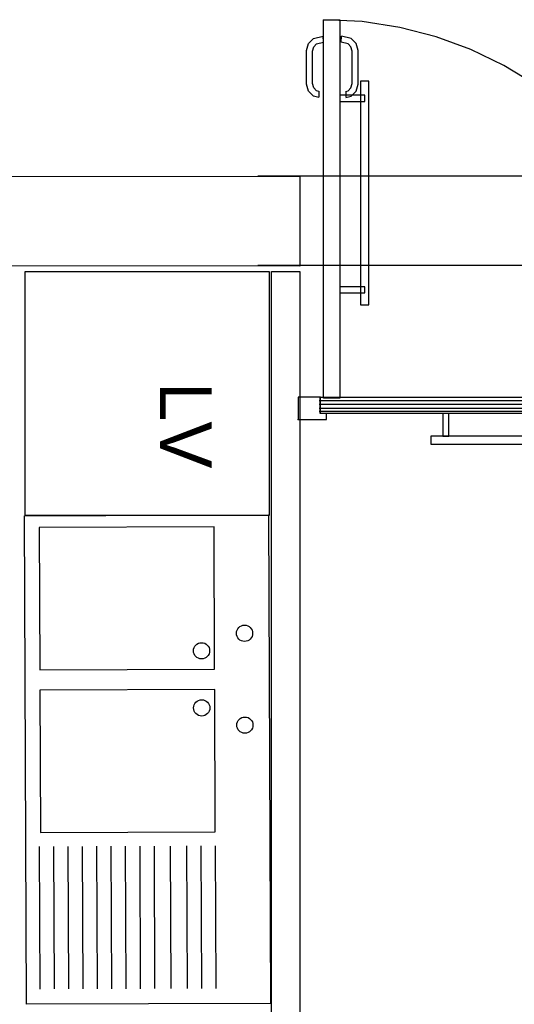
# Model space of a CAD drawing. Header units: millimetres. Extents: x -15 to 127, y -65 to 67.
# Tile 424 of 476: x 111.658 to 111.779, y 30.482 to 30.724. Entities that reach past the tile are written whole.
import ezdxf

# ---------------------------------------------------------------- set-up
doc = ezdxf.new("R2010")
doc.units = ezdxf.units.MM
doc.header["$MEASUREMENT"] = 0
for name, pattern in [('PC_DASH_2', [0.125, 0.055556, -0.069444]), ('PC_DASH_3', [0.055556, 0.027778, -0.027778]), ('PC_DASH_4', [0.638889, 0.416667, -0.083333, 0.055556, -0.083333])]:
    doc.linetypes.add(name, pattern=pattern)
doc.layers.add('Calque 5', color=7, linetype='Continuous')
doc.styles.get("Standard").update_dxf_attribs({"font": 'BKANT.TTF'})

# ---------------------------------------------------------------- blocks, each defined once
blk = doc.blocks.new('PD_31829')
at = {"layer": 'Calque 5', "color": 0}
for points in [[(44.22498, -36.2993), (44.22348, -36.2993), (44.22348, -36.30485), (44.22498, -36.30485), (44.22498, -36.2993)], [(44.27199, -36.2993), (44.2705, -36.2993), (44.2705, -36.30485), (44.27199, -36.30485), (44.27199, -36.2993)], [(44.27549, -36.30485), (44.22049, -36.30485), (44.22049, -36.30685), (44.27549, -36.30685), (44.27549, -36.30485)]]:
    blk.add_lwpolyline(points, dxfattribs=at)
blk = doc.blocks.new('PD_31830')
at = {"layer": 'Calque 5', "color": 0, "linetype": 'PC_DASH_3'}
for points in [[(44.20326, -36.21763), (44.20326, -36.27263), (44.20526, -36.27263), (44.20526, -36.21763), (44.20326, -36.21763)], [(44.19813, -36.22112), (44.19813, -36.22262), (44.20426, -36.22262), (44.20426, -36.22112), (44.19813, -36.22112)], [(44.19813, -36.26814), (44.19813, -36.26963), (44.20426, -36.26963), (44.20426, -36.26814), (44.19813, -36.26814)]]:
    blk.add_lwpolyline(points, dxfattribs=at)
blk = doc.blocks.new('PD_31832')
at = {"layer": 'Calque 5', "color": 0}
for points in [[(44.18791, -36.2953), (44.18791, -36.3008), (44.19491, -36.3008), (44.19491, -36.2993), (44.19341, -36.2993), (44.19341, -36.2953), (44.18791, -36.2953)], [(44.19334, -36.2993), (44.19334, -36.2953), (44.28634, -36.2953), (44.28634, -36.2993), (44.19334, -36.2993)], [(44.29191, -36.2953), (44.29191, -36.3008), (44.28491, -36.3008), (44.28491, -36.2993), (44.28641, -36.2993), (44.28641, -36.2953), (44.29191, -36.2953)]]:
    blk.add_lwpolyline(points, dxfattribs=at)
blk = doc.blocks.new('PD_31831')
at = {"layer": 'Calque 5', "color": 0}
blk.add_point((44.18791, -36.3008), dxfattribs=at)
at = {"layer": 'Calque 5'}
blk.add_blockref('PD_31832', (0, 0), dxfattribs=at)
blk = doc.blocks.new('PD_31834')
at = {"layer": 'Calque 5', "color": 0, "linetype": 'PC_DASH_4'}
for p, q in [((44.1985, -36.20805), (44.19854, -36.20655)), ((44.1996, -36.22011), (44.19963, -36.22154))]:
    blk.add_line(p, q, dxfattribs=at)
for points in [[(44.19964, -36.22165), (44.20095, -36.2213), (44.20218, -36.22007), (44.20263, -36.21839), (44.20263, -36.2101), (44.20218, -36.20842), (44.20095, -36.2072), (44.19854, -36.20655)], [(44.1996, -36.22015), (44.20019, -36.21999), (44.20087, -36.21931), (44.20117, -36.2182), (44.20117, -36.21029), (44.20087, -36.20918), (44.20019, -36.20851), (44.1985, -36.20805)]]:
    blk.add_lwpolyline(points, dxfattribs=at)
blk = doc.blocks.new('PD_31835')
at = {"layer": 'Calque 5', "color": 0, "linetype": 'PC_DASH_4'}
for p, q in [((44.19411, -36.20805), (44.19407, -36.20655)), ((44.19302, -36.22011), (44.19298, -36.22154))]:
    blk.add_line(p, q, dxfattribs=at)
for points in [[(44.19298, -36.22165), (44.19166, -36.2213), (44.19044, -36.22007), (44.18999, -36.21839), (44.18999, -36.2101), (44.19044, -36.20842), (44.19166, -36.2072), (44.19407, -36.20655)], [(44.19302, -36.22015), (44.19242, -36.21999), (44.19175, -36.21931), (44.19145, -36.2182), (44.19145, -36.21029), (44.19175, -36.20918), (44.19242, -36.20851), (44.19411, -36.20805)]]:
    blk.add_lwpolyline(points, dxfattribs=at)
blk = doc.blocks.new('PD_31833')
at = {"layer": 'Calque 5'}
for name in ['PD_31835', 'PD_31834']:
    blk.add_blockref(name, (0, 0), dxfattribs=at)
blk = doc.blocks.new('PD_31837')
at = {"layer": 'Calque 5', "color": 0}
for p, q in [((44.19305, -36.29611), (44.2863, -36.29611)), ((44.19305, -36.29701), (44.2863, -36.29701)), ((44.19305, -36.29801), (44.2863, -36.29801)), ((44.19305, -36.29871), (44.2863, -36.29871))]:
    blk.add_line(p, q, dxfattribs=at)
blk = doc.blocks.new('PD_31839')
at = {"layer": 'Calque 5', "color": 0}
for p, q in [((44.2686, -36.29411), (44.26717, -36.29408)), ((44.28066, -36.29521), (44.28216, -36.29517))]:
    blk.add_line(p, q, dxfattribs=at)
for points in [[(44.26706, -36.29407), (44.26741, -36.29276), (44.26864, -36.29153), (44.27032, -36.29108), (44.27861, -36.29108), (44.28029, -36.29153), (44.28151, -36.29276), (44.28216, -36.29517)], [(44.26856, -36.29411), (44.26872, -36.29352), (44.2694, -36.29284), (44.27051, -36.29254), (44.27842, -36.29254), (44.27953, -36.29284), (44.2802, -36.29352), (44.28066, -36.29521)]]:
    blk.add_lwpolyline(points, dxfattribs=at)
blk = doc.blocks.new('PD_31840')
at = {"layer": 'Calque 5', "color": 0}
for p, q in [((44.2686, -36.30069), (44.26717, -36.30073)), ((44.28066, -36.2996), (44.28216, -36.29964))]:
    blk.add_line(p, q, dxfattribs=at)
for points in [[(44.26706, -36.30073), (44.26741, -36.30205), (44.26864, -36.30327), (44.27032, -36.30372), (44.27861, -36.30372), (44.28029, -36.30327), (44.28151, -36.30205), (44.28216, -36.29964)], [(44.26856, -36.30069), (44.26872, -36.30129), (44.2694, -36.30197), (44.27051, -36.30226), (44.27842, -36.30226), (44.27953, -36.30197), (44.2802, -36.30129), (44.28066, -36.2996)]]:
    blk.add_lwpolyline(points, dxfattribs=at)
blk = doc.blocks.new('PD_31838')
at = {"layer": 'Calque 5'}
for name in ['PD_31839', 'PD_31840']:
    blk.add_blockref(name, (0, 0), dxfattribs=at)
blk = doc.blocks.new('PD_31836')
at = {"layer": 'Calque 5'}
for name in ['PD_31838', 'PD_31837']:
    blk.add_blockref(name, (0, 0), dxfattribs=at)
blk = doc.blocks.new('PD_33175')
at = {"layer": 'Calque 5', "color": 0}
for points in [[(44.22498, -36.2993), (44.22348, -36.2993), (44.22348, -36.30485), (44.22498, -36.30485), (44.22498, -36.2993)], [(44.27199, -36.2993), (44.2705, -36.2993), (44.2705, -36.30485), (44.27199, -36.30485), (44.27199, -36.2993)], [(44.27549, -36.30485), (44.22049, -36.30485), (44.22049, -36.30685), (44.27549, -36.30685), (44.27549, -36.30485)]]:
    blk.add_lwpolyline(points, dxfattribs=at)
blk = doc.blocks.new('PD_33176')
at = {"layer": 'Calque 5', "color": 0, "linetype": 'PC_DASH_3'}
for points in [[(44.20326, -36.21763), (44.20326, -36.27263), (44.20526, -36.27263), (44.20526, -36.21763), (44.20326, -36.21763)], [(44.19813, -36.22112), (44.19813, -36.22262), (44.20426, -36.22262), (44.20426, -36.22112), (44.19813, -36.22112)], [(44.19813, -36.26814), (44.19813, -36.26963), (44.20426, -36.26963), (44.20426, -36.26814), (44.19813, -36.26814)]]:
    blk.add_lwpolyline(points, dxfattribs=at)
blk = doc.blocks.new('PD_33178')
at = {"layer": 'Calque 5', "color": 0}
for points in [[(44.18791, -36.2953), (44.18791, -36.3008), (44.19491, -36.3008), (44.19491, -36.2993), (44.19341, -36.2993), (44.19341, -36.2953), (44.18791, -36.2953)], [(44.19334, -36.2993), (44.19334, -36.2953), (44.28634, -36.2953), (44.28634, -36.2993), (44.19334, -36.2993)], [(44.29191, -36.2953), (44.29191, -36.3008), (44.28491, -36.3008), (44.28491, -36.2993), (44.28641, -36.2993), (44.28641, -36.2953), (44.29191, -36.2953)]]:
    blk.add_lwpolyline(points, dxfattribs=at)
blk = doc.blocks.new('PD_33177')
at = {"layer": 'Calque 5', "color": 0}
blk.add_point((44.18791, -36.3008), dxfattribs=at)
at = {"layer": 'Calque 5'}
blk.add_blockref('PD_33178', (0, 0), dxfattribs=at)
blk = doc.blocks.new('PD_33180')
at = {"layer": 'Calque 5', "color": 0, "linetype": 'PC_DASH_4'}
for p, q in [((44.1985, -36.20805), (44.19854, -36.20655)), ((44.1996, -36.22011), (44.19963, -36.22154))]:
    blk.add_line(p, q, dxfattribs=at)
for points in [[(44.19964, -36.22165), (44.20095, -36.2213), (44.20218, -36.22007), (44.20263, -36.21839), (44.20263, -36.2101), (44.20218, -36.20842), (44.20095, -36.2072), (44.19854, -36.20655)], [(44.1996, -36.22015), (44.20019, -36.21999), (44.20087, -36.21931), (44.20117, -36.2182), (44.20117, -36.21029), (44.20087, -36.20918), (44.20019, -36.20851), (44.1985, -36.20805)]]:
    blk.add_lwpolyline(points, dxfattribs=at)
blk = doc.blocks.new('PD_33181')
at = {"layer": 'Calque 5', "color": 0, "linetype": 'PC_DASH_4'}
for p, q in [((44.19411, -36.20805), (44.19407, -36.20655)), ((44.19302, -36.22011), (44.19298, -36.22154))]:
    blk.add_line(p, q, dxfattribs=at)
for points in [[(44.19298, -36.22165), (44.19166, -36.2213), (44.19044, -36.22007), (44.18999, -36.21839), (44.18999, -36.2101), (44.19044, -36.20842), (44.19166, -36.2072), (44.19407, -36.20655)], [(44.19302, -36.22015), (44.19242, -36.21999), (44.19175, -36.21931), (44.19145, -36.2182), (44.19145, -36.21029), (44.19175, -36.20918), (44.19242, -36.20851), (44.19411, -36.20805)]]:
    blk.add_lwpolyline(points, dxfattribs=at)
blk = doc.blocks.new('PD_33179')
at = {"layer": 'Calque 5'}
for name in ['PD_33181', 'PD_33180']:
    blk.add_blockref(name, (0, 0), dxfattribs=at)
blk = doc.blocks.new('PD_33183')
at = {"layer": 'Calque 5', "color": 0}
for p, q in [((44.19305, -36.29611), (44.2863, -36.29611)), ((44.19305, -36.29701), (44.2863, -36.29701)), ((44.19305, -36.29801), (44.2863, -36.29801)), ((44.19305, -36.29871), (44.2863, -36.29871))]:
    blk.add_line(p, q, dxfattribs=at)
blk = doc.blocks.new('PD_33185')
at = {"layer": 'Calque 5', "color": 0}
for p, q in [((44.2686, -36.29411), (44.26717, -36.29408)), ((44.28066, -36.29521), (44.28216, -36.29517))]:
    blk.add_line(p, q, dxfattribs=at)
for points in [[(44.26706, -36.29407), (44.26741, -36.29276), (44.26864, -36.29153), (44.27032, -36.29108), (44.27861, -36.29108), (44.28029, -36.29153), (44.28151, -36.29276), (44.28216, -36.29517)], [(44.26856, -36.29411), (44.26872, -36.29352), (44.2694, -36.29284), (44.27051, -36.29254), (44.27842, -36.29254), (44.27953, -36.29284), (44.2802, -36.29352), (44.28066, -36.29521)]]:
    blk.add_lwpolyline(points, dxfattribs=at)
blk = doc.blocks.new('PD_33186')
at = {"layer": 'Calque 5', "color": 0}
for p, q in [((44.2686, -36.30069), (44.26717, -36.30073)), ((44.28066, -36.2996), (44.28216, -36.29964))]:
    blk.add_line(p, q, dxfattribs=at)
for points in [[(44.26706, -36.30073), (44.26741, -36.30205), (44.26864, -36.30327), (44.27032, -36.30372), (44.27861, -36.30372), (44.28029, -36.30327), (44.28151, -36.30205), (44.28216, -36.29964)], [(44.26856, -36.30069), (44.26872, -36.30129), (44.2694, -36.30197), (44.27051, -36.30226), (44.27842, -36.30226), (44.27953, -36.30197), (44.2802, -36.30129), (44.28066, -36.2996)]]:
    blk.add_lwpolyline(points, dxfattribs=at)
blk = doc.blocks.new('PD_33184')
at = {"layer": 'Calque 5'}
for name in ['PD_33185', 'PD_33186']:
    blk.add_blockref(name, (0, 0), dxfattribs=at)
blk = doc.blocks.new('PD_33182')
at = {"layer": 'Calque 5'}
for name in ['PD_33184', 'PD_33183']:
    blk.add_blockref(name, (0, 0), dxfattribs=at)

msp = doc.modelspace()

# ---------------------------------------------------------------- linework, layer by layer
at = {"layer": 'Calque 5', "color": 0, "linetype": 'PC_DASH_2'}
for p, q in [((112.01638, 30.68578), (111.33505, 30.68578)), ((112.01638, 30.68578), (111.33505, 30.68578)), ((112.01638, 30.66383), (111.33505, 30.66383)), ((112.01638, 30.66383), (111.33505, 30.66383))]:
    msp.add_line(p, q, dxfattribs=at)
at = {"layer": 'Calque 5', "color": 0}
for p, q in [((111.66258, 30.52108), (111.66271, 30.48606)), ((111.66258, 30.52108), (111.66271, 30.48606)), ((111.66611, 30.52109), (111.66624, 30.48608)), ((111.66611, 30.52109), (111.66624, 30.48608)), ((111.66964, 30.52111), (111.66977, 30.48609)), ((111.66964, 30.52111), (111.66977, 30.48609)), ((111.67317, 30.52112), (111.6733, 30.4861)), ((111.67317, 30.52112), (111.6733, 30.4861)), ((111.6767, 30.52113), (111.67683, 30.48612)), ((111.6767, 30.52113), (111.67683, 30.48612)), ((111.68023, 30.52114), (111.68036, 30.48613)), ((111.68023, 30.52114), (111.68036, 30.48613)), ((111.68376, 30.52116), (111.68389, 30.48614)), ((111.68376, 30.52116), (111.68389, 30.48614)), ((111.68729, 30.52117), (111.68742, 30.48615)), ((111.68729, 30.52117), (111.68742, 30.48615)), ((111.69082, 30.52118), (111.69095, 30.48617)), ((111.69082, 30.52118), (111.69095, 30.48617)), ((111.69482, 30.5212), (111.69495, 30.48618)), ((111.69482, 30.5212), (111.69495, 30.48618)), ((111.69882, 30.52121), (111.69895, 30.4862)), ((111.69882, 30.52121), (111.69895, 30.4862)), ((111.70235, 30.52123), (111.70248, 30.48621)), ((111.70235, 30.52123), (111.70248, 30.48621)), ((111.70588, 30.52124), (111.70601, 30.48622)), ((111.70588, 30.52124), (111.70601, 30.48622))]:
    msp.add_line(p, q, dxfattribs=at)
at = {"layer": 'Calque 5', "color": 0, "linetype": 'PC_DASH_4'}
msp.add_lwpolyline([(111.73653, 30.63124), (111.73253, 30.63124), (111.73253, 30.72424), (111.73653, 30.72424), (111.73653, 30.63124)], dxfattribs=at)
msp.add_lwpolyline([(111.73653, 30.63124), (111.73253, 30.63124), (111.73253, 30.72424), (111.73653, 30.72424), (111.73653, 30.63124)], dxfattribs=at)
at = {"layer": 'Calque 5', "color": 0}
for points in [[(111.72667, 30.66369), (111.60616, 30.66378), (111.60616, 30.68578), (111.72667, 30.68569), (111.72667, 30.66369)], [(111.72667, 30.66369), (111.60616, 30.66378), (111.60616, 30.68578), (111.72667, 30.68569), (111.72667, 30.66369)], [(111.71916, 30.66238), (111.71916, 30.60238), (111.65916, 30.60238), (111.65916, 30.66238), (111.71916, 30.66238)], [(111.71916, 30.66238), (111.71916, 30.60238), (111.65916, 30.60238), (111.65916, 30.66238), (111.71916, 30.66238)], [(111.72667, 30.3969), (111.71967, 30.3969), (111.71967, 30.66238), (111.72667, 30.66238), (111.72667, 30.3969)], [(111.72667, 30.3969), (111.71967, 30.3969), (111.71967, 30.66238), (111.72667, 30.66238), (111.72667, 30.3969)], [(111.71899, 30.60255), (111.71943, 30.48255), (111.65943, 30.48233), (111.65899, 30.60233), (111.71899, 30.60255)], [(111.71899, 30.60255), (111.71943, 30.48255), (111.65943, 30.48233), (111.65899, 30.60233), (111.71899, 30.60255)], [(111.70559, 30.59964), (111.66259, 30.59948), (111.66272, 30.56448), (111.70572, 30.56464), (111.70559, 30.59964)], [(111.70559, 30.59964), (111.66259, 30.59948), (111.66272, 30.56448), (111.70572, 30.56464), (111.70559, 30.59964)], [(111.70573, 30.5597), (111.66274, 30.55954), (111.66286, 30.52454), (111.70586, 30.5247), (111.70573, 30.5597)], [(111.70573, 30.5597), (111.66274, 30.55954), (111.66286, 30.52454), (111.70586, 30.5247), (111.70573, 30.5597)]]:
    msp.add_lwpolyline(points, dxfattribs=at)
for centre in [(111.71307, 30.57348), (111.71307, 30.57348), (111.7025, 30.56917), (111.7025, 30.56917), (111.70255, 30.55514), (111.70255, 30.55514), (111.71315, 30.5509), (111.71315, 30.5509)]:
    msp.add_circle(centre, 0.002, dxfattribs=at)
at = {"layer": 'Calque 5', "color": 0, "linetype": 'PC_DASH_4'}
msp.add_arc((111.73253, 30.63124), 0.093, 0, 90, dxfattribs=at)
msp.add_arc((111.73253, 30.63124), 0.093, 0, 90, dxfattribs=at)

# ---------------------------------------------------------------- block references
at = {"layer": 'Calque 5'}
for name in ['PD_31833', 'PD_33179', 'PD_31830', 'PD_33176', 'PD_31836', 'PD_33182', 'PD_31831', 'PD_33177', 'PD_31829', 'PD_33175']:
    msp.add_blockref(name, (67.53836, 66.92678), dxfattribs=at)

# ---------------------------------------------------------------- texts
at = {"layer": 'Calque 5', "color": 0, "insert": (111.70498, 30.6352), "char_height": 0.012678, "width": 0.0176389, "attachment_point": 1, "rotation": 270}
msp.add_mtext('{\\fArial|b0|i0|c0|p34;\\W0.98;LV}', dxfattribs=at)
msp.add_mtext('{\\fArial|b0|i0|c0|p34;\\W0.98;LV}', dxfattribs=at)

doc.saveas('drawing.dxf')
